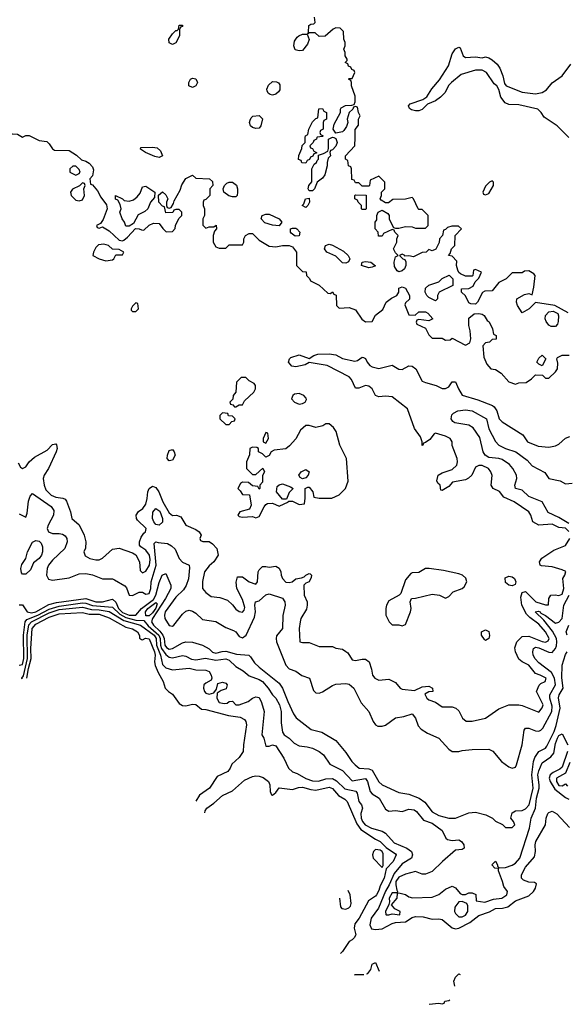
# Model space of a CAD drawing. Header units: inches. Extents: x 2380249 to 2585472, y 382747 to 546448.
# Tile 309 of 626: x 2560833 to 2564114, y 384792 to 390707. Entities that reach past the tile are written whole.
import ezdxf

# ---------------------------------------------------------------- set-up
doc = ezdxf.new("R2010")
doc.units = ezdxf.units.IN
doc.header["$MEASUREMENT"] = 0
doc.layers.add('C5368', color=7, linetype='Continuous')
doc.layers.add('C5369', color=7, linetype='Continuous')

msp = doc.modelspace()

# ---------------------------------------------------------------- linework, layer by layer
at = {"layer": 'C5368', "color": 4}
for points, elevation in [([(2560913.2, 390000), (2560950, 389981), (2560995.3, 389975.3), (2561010, 389962), (2561030, 389932), (2561042.8, 389922.8), (2561130, 389921), (2561173.7, 389893.7), (2561204.7, 389864.7), (2561230, 389858), (2561250, 389844.7), (2561270, 389822), (2561275.3, 389804.7), (2561271.2, 389768.9), (2561254, 389750), (2561258, 389718), (2561270, 389714), (2561299.8, 389679.8), (2561319.9, 389639.9), (2561354, 389594), (2561356.9, 389583.1), (2561358, 389570), (2561334.4, 389505.6), (2561318, 389482), (2561294, 389470), (2561298, 389458), (2561310, 389454), (2561330, 389462), (2561350, 389451.3), (2561370, 389438), (2561430, 389382), (2561450, 389378), (2561458, 389382), (2561480.4, 389399.6), (2561528, 389452), (2561551.3, 389451.3), (2561563.6, 389443.6), (2561578, 389442), (2561610, 389472), (2561636.4, 389483.6), (2561670, 389482), (2561691.6, 389451.6), (2561712.7, 389432.7), (2561750, 389434), (2561767.3, 389452.7), (2561768, 389470), (2561788.4, 389511.6), (2561806, 389530), (2561806, 389550), (2561790, 389566), (2561770, 389566), (2561758, 389562), (2561751.6, 389548.4), (2561710, 389546), (2561702, 389582), (2561690, 389586), (2561668, 389610), (2561667.3, 389652.7), (2561690, 389672), (2561710, 389654), (2561722, 389630), (2561714, 389610), (2561714, 389590), (2561718, 389578), (2561730, 389574), (2561742, 389578), (2561756.4, 389603.6), (2561760.4, 389619.6), (2561797.2, 389682.8), (2561805.6, 389714.4), (2561830, 389752), (2561870, 389772), (2561890, 389754), (2561971.6, 389751.6), (2561990, 389734), (2561992, 389710), (2561974, 389690), (2561974, 389650), (2561950, 389626), (2561938, 389622), (2561934, 389610), (2561934, 389590), (2561942, 389570), (2561942, 389530), (2561932, 389510), (2561932.7, 389472.7), (2561950, 389454), (2561970, 389462), (2561998, 389462), (2562012.7, 389472.7), (2562014, 389450), (2562003.6, 389436.4), (2561994, 389410), (2561994, 389370), (2562010, 389342), (2562030, 389334), (2562070, 389334), (2562090, 389354), (2562170, 389354), (2562178, 389370), (2562178, 389390), (2562188, 389410), (2562210, 389422), (2562230, 389422), (2562270, 389382), (2562330, 389346), (2562370, 389342.8), (2562410, 389350.8), (2562450, 389351.3), (2562470, 389342), (2562494, 389310), (2562494, 389230), (2562530, 389194), (2562552.7, 389192.7), (2562554, 389170), (2562572.7, 389152.7), (2562578, 389138), (2562630, 389112), (2562683.6, 389063.6), (2562698, 389062), (2562710, 389072), (2562718, 389058), (2562732.7, 389052.7), (2562734, 388990), (2562750, 388974), (2562810, 388978), (2562850, 388964.7), (2562887.5, 388907.5), (2562910, 388891.3), (2562950, 388894), (2562968.8, 388931.1), (2563013.6, 388966.4), (2563034, 389010), (2563066, 389034), (2563098, 389050), (2563108.7, 389070), (2563110, 389094), (2563130, 389102), (2563150, 389094), (2563174, 389050), (2563172.7, 389027.3), (2563150, 389006), (2563146, 388994), (2563170, 388934), (2563207.3, 388932.7), (2563228.4, 388951.6), (2563270, 388951.3), (2563283.6, 388943.6), (2563314, 388910), (2563290, 388898), (2563230, 388906), (2563218, 388902), (2563214, 388890), (2563218, 388878), (2563270, 388854), (2563290, 388814), (2563310, 388794), (2563370, 388794), (2563390, 388782), (2563416.4, 388783.6), (2563430, 388794), (2563510, 388752), (2563535.3, 388764.7), (2563542, 388790), (2563538, 388838), (2563528.7, 388870), (2563530, 388914), (2563560.4, 388939.6), (2563590, 388942), (2563610, 388938), (2563622, 388930), (2563639.6, 388899.6), (2563650.9, 388890.9), (2563672, 388850), (2563678, 388818), (2563694, 388810), (2563692.7, 388787.3), (2563670, 388786), (2563654, 388770), (2563630, 388766), (2563612.7, 388747.3), (2563619.6, 388679.6), (2563636.9, 388636.9), (2563662, 388610), (2563690, 388604.7), (2563723.6, 388583.6), (2563770, 388532), (2563810, 388518), (2563830, 388524.7), (2563872.9, 388527.1), (2563906, 388550), (2563930, 388574), (2563971.6, 388571.6), (2563990, 388554), (2564010, 388554), (2564050, 388592), (2564062, 388610), (2564063.1, 388643.1), (2564058, 388670), (2564062, 388678), (2564088.8, 388691.1), (2564131.6, 388691.6)], 32), ([(2562617.3, 390000), (2562614, 389990), (2562598, 389982), (2562594, 389970), (2562574, 389950), (2562578, 389938), (2562590, 389934), (2562598, 389918), (2562614, 389910), (2562614, 389906), (2562598, 389902), (2562592.7, 389887.3), (2562578, 389882), (2562572.7, 389867.3), (2562558, 389862), (2562550, 389846), (2562527.3, 389847.3), (2562522, 389862), (2562507.3, 389867.3), (2562508.4, 389891.6), (2562527.3, 389932.7), (2562528.4, 389951.6), (2562546, 389970), (2562547.5, 390000)], 32), ([(2562718, 390000), (2562719.6, 389999.6), (2562730, 389994), (2562738, 389970), (2562730, 389948), (2562710, 389926), (2562698, 389922), (2562694, 389910), (2562698, 389890), (2562685.4, 389874.6), (2562678, 389850), (2562678.8, 389830), (2562665.5, 389774.5), (2562650, 389754), (2562618, 389730), (2562602, 389690), (2562590, 389678), (2562570, 389678), (2562564, 389690), (2562568.4, 389711.6), (2562587.3, 389732.7), (2562586, 389810), (2562600.2, 389839.8), (2562615.3, 389850), (2562618, 389862), (2562626, 389870), (2562626, 389894), (2562656.4, 389903.6), (2562682, 389918), (2562687.3, 389932.7), (2562686, 389990), (2562706, 390000)], 32), ([(2564126.3, 388946.3), (2564046, 388990), (2563930, 389008), (2563890.9, 388969.1), (2563850, 388946), (2563822, 388990), (2563815.3, 389010), (2563818, 389030), (2563863.1, 389056.9), (2563890, 389062), (2563910, 389054), (2563920.4, 389099.6), (2563928, 389170), (2563920.4, 389180.4), (2563890, 389198), (2563863.6, 389196.4), (2563850, 389186), (2563790, 389186), (2563754, 389150), (2563710, 389128), (2563670, 389078), (2563624.7, 389075.3), (2563611.6, 389068.4), (2563582, 389010), (2563570, 388998), (2563540.4, 389000.4), (2563530, 389006), (2563508.4, 389048.4), (2563486, 389070), (2563486, 389090), (2563530, 389092), (2563554.6, 389105.4), (2563567.3, 389132.7), (2563590, 389154), (2563606, 389190), (2563570, 389206), (2563558, 389202), (2563554, 389170), (2563550, 389166), (2563510, 389166), (2563480.2, 389180.2), (2563468.7, 389188.7), (2563463.1, 389203.1), (2563455.3, 389230), (2563456.4, 389256.4), (2563430, 389286), (2563408, 389290), (2563418, 389302), (2563426, 389330), (2563446, 389350), (2563448, 389410), (2563486, 389450), (2563467.3, 389467.3), (2563427.3, 389467.3), (2563401, 389459), (2563390, 389446), (2563378, 389442), (2563372, 389410), (2563354, 389390), (2563351.6, 389368.4), (2563331.3, 389328.7), (2563310, 389318), (2563290, 389326), (2563274, 389310), (2563250, 389308), (2563196.9, 389283.1), (2563170, 389288), (2563146, 389286), (2563146, 389290), (2563130, 389298), (2563114, 389290), (2563134, 389270), (2563145.4, 389265.4), (2563151.3, 389251.3), (2563151, 389231), (2563142.8, 389210), (2563130, 389197.2), (2563110, 389192.7), (2563098.6, 389198.6), (2563084, 389224), (2563080.7, 389250), (2563090, 389282), (2563106, 389290), (2563090, 389306), (2563078, 389330), (2563098, 389370), (2563098, 389390), (2563106, 389410), (2563086, 389430), (2563082, 389442), (2563070, 389446), (2563018, 389422), (2563010, 389406), (2562987.3, 389407.3), (2562986, 389430), (2562968, 389450), (2562968, 389490), (2562976.4, 389503.6), (2562978, 389530), (2562986, 389550), (2563010, 389562), (2563043.6, 389543.6), (2563051.2, 389531.1), (2563052, 389510), (2563063.6, 389483.6), (2563078, 389458), (2563090, 389454), (2563110, 389454), (2563150, 389464.7), (2563190, 389462), (2563210, 389454), (2563270, 389454), (2563286, 389470), (2563286, 389530), (2563250, 389566), (2563230, 389566), (2563226, 389570), (2563198, 389630), (2563190, 389638), (2563150, 389628), (2563072.7, 389627.3), (2563047.3, 389607.3), (2563030, 389606), (2563003.1, 389623.1), (2562998, 389630), (2563006, 389650), (2563006, 389670), (2563026, 389690), (2563026, 389730), (2562990, 389766), (2562938, 389742), (2562934, 389710), (2562930, 389706), (2562890, 389706), (2562870, 389726), (2562850, 389726), (2562842, 389742), (2562827.3, 389747.3), (2562826, 389810), (2562822, 389822), (2562806, 389830), (2562802, 389862), (2562788.4, 389868.4), (2562788, 389890), (2562846, 389950), (2562846.7, 390000)], 32), ([(2564130, 387632.2), (2564110, 387651.8), (2564070, 387655.6), (2564030, 387676.9), (2563950, 387669.5), (2563914, 387690), (2563901.2, 387730), (2563889, 387750), (2563802, 387810), (2563739, 387839), (2563712.5, 387872.5), (2563675.3, 387890), (2563664, 387910), (2563668.8, 387968.9), (2563662, 387990), (2563648, 388010), (2563610, 388028.7), (2563590, 388028.7), (2563570, 388018), (2563546.8, 387970), (2563528.2, 387951.8), (2563510, 387942.7), (2563430.8, 387929.2), (2563410, 387902), (2563370, 387878), (2563360.4, 387880.4), (2563358, 387910), (2563343.1, 387923.1), (2563336.4, 387936.4), (2563346, 387970), (2563370, 387984), (2563430, 388004), (2563457.2, 388030), (2563461.2, 388050), (2563459, 388070), (2563429.1, 388149.1), (2563428.7, 388170), (2563418, 388190), (2563390, 388204), (2563330, 388222), (2563321, 388219), (2563294.4, 388185.6), (2563270, 388166), (2563258, 388162), (2563254, 388150), (2563249.2, 388149.2), (2563248.4, 388171.6), (2563240.2, 388200.2), (2563204, 388250), (2563162, 388370), (2563070, 388442), (2563030, 388445.2), (2562990, 388441.2), (2562970, 388449), (2562950, 388488.7), (2562930, 388505.2), (2562910, 388509.2), (2562870, 388492.7), (2562850, 388494), (2562824.8, 388544.8), (2562810, 388561.2), (2562678, 388630), (2562570, 388648), (2562546, 388634), (2562490, 388620.7), (2562466.3, 388626.3), (2562446, 388650), (2562452.7, 388670), (2562461.7, 388678.3), (2562510, 388694), (2562570, 388671), (2562598, 388690), (2562622.9, 388697.1), (2562690, 388699.1), (2562730, 388693), (2562770, 388670.5), (2562844.7, 388655.3), (2562860.2, 388659.8), (2562890, 388678.8), (2562897.3, 388677.3), (2562910, 388671.3), (2562918.8, 388650), (2562936, 388630), (2562950, 388620.7), (2562990, 388610.8), (2563070, 388630.8), (2563110, 388607.3), (2563130, 388606), (2563170, 388627.7), (2563190, 388624.9), (2563210.5, 388610), (2563250, 388536), (2563270, 388526.8), (2563334, 388510), (2563370, 388491.3), (2563390, 388491), (2563410, 388501), (2563430, 388531), (2563450, 388531.3), (2563466.8, 388490), (2563490, 388451), (2563583.4, 388423.4), (2563671.3, 388390), (2563682, 388382), (2563698, 388358), (2563710.8, 388310), (2563730, 388290.8), (2563853.7, 388213.7), (2563882, 388170), (2563945.4, 388145.4), (2564010, 388138), (2564050, 388146.8), (2564070, 388156), (2564110, 388192), (2564136.4, 388203.6)], 28), ([(2564130, 387681), (2564070, 387716.4), (2564005.5, 387745.5), (2563969.6, 387810), (2563890, 387841.7), (2563850, 387880.9), (2563809.8, 387889.8), (2563806, 387910), (2563818, 387950), (2563816, 387970), (2563793, 388010), (2563774.1, 388034.1), (2563730, 388064.4), (2563710, 388071), (2563650, 388077.7), (2563626.9, 388090), (2563615.8, 388110), (2563596.3, 388196.3), (2563555.6, 388255.6), (2563530, 388270.9), (2563444.9, 388284.9), (2563432.7, 388292.7), (2563422.9, 388310), (2563427.7, 388332.3), (2563437.4, 388342.6), (2563463.5, 388356.5), (2563510, 388362.2), (2563550, 388357.6), (2563636.3, 388310), (2563648.7, 388248.7), (2563690, 388172.7), (2563710, 388150.4), (2563750, 388130.6), (2563811.1, 388111.1), (2563880, 388060), (2563910, 388025.7), (2563986.1, 387986.1), (2564010, 387950.8), (2564076.9, 387936.9), (2564110, 387918), (2564150, 387922)], 24), ([(2560823.8, 388043.8), (2560838, 388018), (2560850, 388010.8), (2560870, 388021), (2560889.6, 388050.4), (2560922.2, 388077.8), (2560998.9, 388121.1), (2561030, 388154.8), (2561050, 388158), (2561053.4, 388153.4), (2561059.1, 388130), (2561053, 388110), (2561006, 388010), (2560980.4, 387970), (2560974.9, 387950), (2560980.5, 387910), (2560990, 387882.8), (2561022.8, 387850), (2561050, 387839.3), (2561093, 387833), (2561106.2, 387826.2), (2561114.4, 387814.4), (2561137.3, 387750), (2561146, 387710), (2561190, 387671.3), (2561220.7, 387610), (2561231, 387570), (2561227.5, 387532.5), (2561218, 387510), (2561226.4, 387486.4), (2561254, 387470), (2561290, 387461), (2561310, 387462.8), (2561330, 387471), (2561390, 387526), (2561430, 387531.3), (2561510, 387504.7), (2561530, 387492), (2561552.7, 387450), (2561556.9, 387396.9), (2561570, 387384.7), (2561590, 387394.8), (2561612.8, 387430), (2561616.6, 387463.4), (2561612.5, 387490), (2561590, 387519.7), (2561560.1, 387540.1), (2561552.7, 387550), (2561552.3, 387570), (2561562.9, 387597.1), (2561578.4, 387621.6), (2561589, 387630), (2561592.7, 387650), (2561541, 387701), (2561535.1, 387710), (2561532.7, 387730), (2561547.3, 387752.7), (2561572.7, 387770), (2561590, 387796), (2561598.4, 387830), (2561601.6, 387870), (2561609.7, 387890.3), (2561630, 387904), (2561640.7, 387900.7), (2561650, 387896), (2561668, 387870), (2561692.2, 387810), (2561730, 387744), (2561750, 387727.7), (2561774, 387730), (2561799.9, 387719.9), (2561830.5, 387670.5), (2561890, 387644.7), (2561911.3, 387630), (2561922, 387610), (2561914, 387590), (2561918, 387578), (2561932.7, 387572.7), (2561970, 387571.3), (2561990, 387558), (2562016, 387530), (2562024.7, 387490), (2561998.8, 387450), (2561970, 387425.2), (2561942, 387390), (2561930.8, 387330.8), (2561931.3, 387290), (2561950, 387264.7), (2561982, 387242), (2562035.3, 387235.3), (2562079.8, 387219.8), (2562110, 387192), (2562130, 387164.7), (2562150, 387151.3), (2562170, 387147.3), (2562181.2, 387158.8), (2562184.7, 387175.3), (2562170, 387224), (2562136.2, 387290), (2562132.1, 387327.9), (2562140.4, 387359.6), (2562170, 387358.8), (2562211.3, 387330), (2562250, 387316), (2562261.2, 387330), (2562265.2, 387390), (2562270, 387402), (2562290, 387421), (2562310, 387422.8), (2562330, 387418.8), (2562370, 387424.7), (2562390, 387412), (2562401, 387390), (2562402.8, 387370), (2562410.8, 387350), (2562430, 387328), (2562450, 387325.5), (2562468, 387330), (2562490, 387346.8), (2562525.6, 387354.4), (2562540.4, 387359.6), (2562550, 387370.7), (2562570, 387378.8), (2562576.8, 387376.8), (2562584.7, 387370), (2562583.6, 387356.4), (2562571.3, 387330), (2562550, 387322), (2562538, 387310), (2562540.5, 387250), (2562558, 387210), (2562559.3, 387190), (2562554.6, 387165.4), (2562521, 387110), (2562516, 387090), (2562511.3, 387050), (2562514, 386970), (2562530, 386964.7), (2562570, 386964.7), (2562630, 386942), (2562710, 386942), (2562730, 386932), (2562770, 386924.7), (2562790, 386911.3), (2562802.8, 386902.8), (2562830, 386862), (2562850, 386858), (2562890, 386866), (2562910, 386864.7), (2562931, 386850), (2562946, 386806), (2562951, 386770), (2562964.7, 386750), (2562990, 386738.8), (2563050, 386744.7), (2563090, 386724.7), (2563118, 386690), (2563130, 386684), (2563204, 386676), (2563250, 386698), (2563290, 386702), (2563312, 386690), (2563314, 386670), (2563290, 386668), (2563265.4, 386654.6), (2563278, 386630), (2563290, 386621), (2563330, 386606), (2563370, 386578.8), (2563430, 386578), (2563451.6, 386571.6), (2563470, 386554), (2563491.6, 386511.6), (2563512.7, 386492.7), (2563550, 386492), (2563630, 386511.3), (2563710, 386566), (2563770, 386591.3), (2563828.8, 386591.1), (2563850, 386586.8), (2563950, 386546), (2563970, 386572), (2563976, 386590), (2563936, 386670), (2563952, 386708), (2563962, 386718), (2563988, 386730), (2563994, 386750), (2563958, 386770), (2563930, 386779.3), (2563889.2, 386830), (2563849.6, 386849.6), (2563830, 386866), (2563809.5, 386910), (2563806, 386934), (2563817.6, 386970), (2563850, 387000.9), (2563890, 387003.6), (2563970, 386970.4), (2563990, 386967), (2564004.8, 386975.2), (2564011.2, 386990), (2563989.7, 387030), (2563950, 387076), (2563895.8, 387115.8), (2563875.8, 387135.8), (2563848, 387190), (2563841.7, 387238.3), (2563850, 387264.7), (2563870, 387270.7), (2563930.6, 387210), (2563989.2, 387190.8), (2564008.4, 387191.6), (2564009.5, 387230.5), (2564022, 387250), (2564047.5, 387252.5), (2564070, 387248.5), (2564090, 387256.3), (2564099.7, 387290), (2564093, 387350), (2564106.6, 387370), (2564111.6, 387391.6), (2564090, 387402.4), (2564030, 387418.9), (2563966.1, 387426.1), (2563957.2, 387430), (2563952.7, 387450), (2563968.5, 387471.6), (2564040.1, 387519.9), (2564110, 387548.7), (2564134.8, 387590)], 28), ([(2560830, 387737.3), (2560870, 387718), (2560878, 387742), (2560886.2, 387813.8), (2560896.2, 387843.8), (2560910, 387861), (2561021.6, 387781.6), (2561038.2, 387758.2), (2561036.5, 387730), (2561003.9, 387670), (2560997.6, 387650), (2561006, 387630), (2561030, 387619.3), (2561070, 387620.5), (2561090, 387615.5), (2561105.8, 387605.8), (2561116.3, 387590), (2561119.1, 387570), (2561104, 387530), (2561030, 387459.3), (2561005.5, 387430), (2560998.8, 387410), (2560994.8, 387370), (2561005.5, 387345.5), (2561030, 387339.1), (2561130, 387353), (2561190, 387377.1), (2561230, 387379.5), (2561270, 387372.2), (2561330, 387348.4), (2561390, 387348.5), (2561402.5, 387342.5), (2561465.1, 387305.1), (2561474, 387294), (2561490.5, 387250.5), (2561510, 387247), (2561550, 387268.4), (2561570, 387266.7), (2561590, 387256.5), (2561610, 387260.3), (2561620.3, 387290), (2561621.5, 387330), (2561651.8, 387430), (2561640.2, 387559.8), (2561650, 387570.8), (2561665.2, 387565.2), (2561719.9, 387559.9), (2561745.3, 387545.3), (2561766.3, 387526.3), (2561790.6, 387470), (2561810, 387447.7), (2561850.4, 387430.4), (2561853.4, 387413.4), (2561846.9, 387346.9), (2561833, 387307), (2561817.5, 387282.5), (2561770, 387237.7), (2561706.5, 387150), (2561702.3, 387130), (2561705.3, 387110), (2561730, 387068.2), (2561750, 387063), (2561759.3, 387070), (2561810, 387136.3), (2561830, 387153.4), (2561850, 387159.1), (2561870, 387154), (2561890, 387140.7), (2561930, 387102.8), (2562010, 387090.5), (2562070, 387055.5), (2562117.6, 387037.6), (2562130.8, 387030), (2562150, 387000.7), (2562170, 386993.4), (2562193.3, 387010), (2562242.6, 387117.4), (2562249.7, 387150), (2562244.5, 387190), (2562249.6, 387210.4), (2562270, 387214.8), (2562310, 387250.8), (2562330, 387258), (2562410, 387230.7), (2562424, 387210), (2562426.8, 387190), (2562412.2, 387127.8), (2562410.4, 387050), (2562375.6, 387004.4), (2562372.2, 386990), (2562375.3, 386970), (2562430.4, 386830), (2562450, 386808), (2562490, 386793.4), (2562527.1, 386767.1), (2562571.9, 386751.8), (2562597.3, 386677.3), (2562610, 386662), (2562630, 386660.5), (2562650, 386668), (2562710, 386707.3), (2562730, 386714.8), (2562790, 386719.1), (2562810, 386714), (2562838.8, 386690), (2562882.5, 386602.5), (2562930, 386551.3), (2562955.5, 386490), (2562970, 386470.7), (2562983.4, 386463.4), (2563010, 386461.6), (2563030, 386468.4), (2563090, 386513.4), (2563138.9, 386521.1), (2563190, 386537.3), (2563210, 386511.3), (2563225.3, 386465.3), (2563244.1, 386444.1), (2563280.9, 386420.9), (2563350, 386390.7), (2563410, 386324.7), (2563430, 386311.3), (2563470, 386310.8), (2563490, 386317.3), (2563550, 386322), (2563650, 386324), (2563672.5, 386312.5), (2563724.9, 386250), (2563770, 386218), (2563790, 386210.7), (2563810, 386216), (2563816.2, 386230), (2563849.5, 386349.5), (2563860.7, 386439.3), (2563870, 386451), (2563890, 386450.6), (2563930, 386434.9), (2563950, 386433.1), (2563960.8, 386439.2), (2563974.3, 386450), (2564026.8, 386550), (2564030, 386582), (2564015.2, 386630), (2564014.8, 386650), (2564049, 386710), (2564043.9, 386750), (2564025.6, 386785.6), (2563950, 386842.6), (2563926.8, 386866.8), (2563914.7, 386890), (2563912.8, 386910), (2563918, 386930), (2563930, 386937), (2563950, 386933.6), (2564010, 386906.4), (2564030, 386906), (2564049.8, 386930.2), (2564054.6, 386945.4), (2564057.8, 386970), (2564054.8, 386990), (2564032.4, 387032.4), (2563980.1, 387100.1), (2563927, 387150), (2563946.3, 387153.7), (2563957.3, 387150), (2563962, 387142), (2563990, 387127.7), (2564050, 387082), (2564070, 387086.5), (2564089.7, 387110), (2564099.1, 387190), (2564131.2, 387250)], 24), ([(2560830, 387191.3), (2560850, 387191), (2560877.3, 387150), (2560904.3, 387144.3), (2560930, 387149.5), (2561007.2, 387192.8), (2561054.1, 387205.9), (2561229.4, 387229.4), (2561290, 387210.2), (2561330, 387208.7), (2561390, 387226), (2561410, 387208.5), (2561426.1, 387170), (2561450, 387145.4), (2561489.8, 387130.2), (2561531.3, 387128.7), (2561565.3, 387170), (2561635.8, 387224.2), (2561649.5, 387250), (2561670, 387326), (2561688.1, 387370), (2561710, 387380.5), (2561740.2, 387310), (2561739.7, 387290), (2561708.9, 387230), (2561630.9, 387110), (2561625, 387090), (2561635.5, 387070), (2561673.8, 387033.8), (2561691.5, 387010), (2561699.8, 386990), (2561704.6, 386950), (2561715.2, 386935.2), (2561730, 386926), (2561750, 386929), (2561810, 386962.6), (2561830, 386968.7), (2561870, 386967), (2561931, 386950), (2561970, 386927.7), (2561990, 386907), (2562010, 386900.3), (2562048.5, 386911.6), (2562070, 386912.9), (2562135.4, 386895.4), (2562208.3, 386888.3), (2562219.5, 386879.5), (2562243.6, 386843.6), (2562270, 386818), (2562390, 386720.5), (2562410, 386690.5), (2562442.3, 386610), (2562476.7, 386536.7), (2562492.8, 386512.8), (2562582.5, 386442.5), (2562646.4, 386426.4), (2562730, 386376), (2562790, 386304.7), (2562826.8, 386250), (2562846.8, 386230), (2562870.4, 386210.4), (2562930, 386205.7), (2562950, 386198), (2562988.1, 386128.2), (2563010, 386110.4), (2563110, 386064.9), (2563170, 386053.4), (2563230.3, 386030.3), (2563265.7, 386005.7), (2563310, 385948.5), (2563350, 385926.7), (2563409.3, 385910.7), (2563449.3, 385910.7), (2563530, 385941), (2563570, 385946.8), (2563630.5, 385930.5), (2563670.7, 385910.7), (2563690, 385892), (2563731.6, 385871.6), (2563750, 385854), (2563790, 385854), (2563806, 385870), (2563798, 385890), (2563782, 385910), (2563790, 385942), (2563810, 385954), (2563850, 385955.5), (2563870, 385966.4), (2563892.1, 385990), (2563916.2, 386090), (2563906.9, 386170), (2563917.1, 386250), (2563925.1, 386274.9), (2563950, 386310.4), (2563990, 386330.5), (2563998, 386342), (2564042, 386430), (2564054.3, 386465.7), (2564077.6, 386570), (2564067.8, 386632.2), (2564071.7, 386650), (2564095.6, 386690), (2564086.8, 386753.3), (2564089.1, 386830), (2564110, 386894), (2564119.6, 386910)], 16), ([(2560830, 386828.4), (2560850, 386833.4), (2560857.2, 386870), (2560856.5, 387010), (2560865.8, 387090), (2560876.8, 387103.3), (2560942.7, 387130), (2561010, 387166.3), (2561070, 387183.9), (2561210, 387202.9), (2561230, 387201.5), (2561270, 387187.1), (2561390, 387178.4), (2561434.7, 387134.7), (2561470, 387115.1), (2561530, 387099), (2561577.8, 387097.8), (2561604.7, 387064.7), (2561668.2, 387010), (2561676.6, 386990), (2561677.5, 386950), (2561684.4, 386930), (2561710, 386892.8), (2561730, 386876.5), (2561750, 386873.4), (2561810, 386887), (2561830, 386883.7), (2561864.5, 386864.5), (2561890, 386860.7), (2561948.6, 386871.5), (2562010, 386858.5), (2562070, 386867.4), (2562090, 386859.5), (2562130, 386820.5), (2562175.2, 386795.2), (2562210, 386764), (2562270, 386743.1), (2562290, 386730.4), (2562325.7, 386690), (2562350, 386650.6), (2562370.5, 386630), (2562392.4, 386590), (2562403.7, 386550), (2562402, 386482), (2562410, 386426), (2562420.7, 386410), (2562450.3, 386390.3), (2562480.3, 386360.3), (2562510, 386343.8), (2562559, 386339), (2562590, 386330.4), (2562630.8, 386310), (2562656.3, 386290), (2562695.3, 386235.3), (2562770, 386197.1), (2562830, 386133.4), (2562910, 386147.3), (2562921.6, 386130), (2562937.1, 386070), (2562950, 386055.5), (2562990.7, 386030), (2563030, 385964.7), (2563050, 385951.3), (2563090, 385956), (2563130, 385950.8), (2563170, 385964.9), (2563200.5, 385960.5), (2563214.8, 385950), (2563257.3, 385897.3), (2563310, 385879.3), (2563370, 385834.8), (2563390.7, 385790.7), (2563401.4, 385781.4), (2563430, 385776.3), (2563470, 385779.1), (2563486, 385770), (2563498.8, 385750), (2563502, 385730), (2563490, 385722), (2563450, 385717.2), (2563370.8, 385650), (2563310, 385589), (2563270, 385574), (2563250, 385574), (2563208.7, 385588.7), (2563150, 385573.6), (2563110, 385556.4), (2563091.6, 385530), (2563090.3, 385510), (2563096.9, 385476.9), (2563102, 385470), (2563099.6, 385460.4), (2563070, 385460.9), (2563050.8, 385430), (2563052.7, 385407.3), (2563048.6, 385391.5), (2563028.6, 385350), (2563031.2, 385331.1), (2563034, 385330), (2563048.3, 385328.3), (2563070, 385334.8), (2563115.3, 385330), (2563117.2, 385350), (2563086, 385366), (2563066, 385390), (2563099, 385430), (2563100.4, 385459.6), (2563110, 385462), (2563150, 385451.3), (2563170, 385438), (2563191.2, 385431.1), (2563310, 385436), (2563350, 385451), (2563390, 385482.8), (2563430, 385501), (2563450, 385492), (2563476.9, 385456.9), (2563490, 385451.3), (2563508.4, 385451.6), (2563530, 385462), (2563550, 385462), (2563570.8, 385450.8), (2563574, 385414), (2563624.9, 385404.9), (2563677.7, 385422.3), (2563728, 385430), (2563757.2, 385450), (2563762, 385470), (2563739.3, 385499.3), (2563732.3, 385530), (2563707.3, 385592.7), (2563707.3, 385607.3), (2563686, 385610), (2563668, 385630), (2563690, 385651), (2563702, 385630), (2563702, 385622), (2563712, 385612), (2563750, 385614), (2563790, 385627.7), (2563810, 385640.5), (2563836.3, 385670), (2563894, 385850), (2563903, 385910), (2563929.8, 385970.2), (2563935.3, 386030), (2563951, 386091), (2563952.2, 386110), (2563943.5, 386170), (2563950, 386194.8), (2563970, 386242), (2564021.1, 386278.9), (2564038.8, 386301.2), (2564050, 386358), (2564062, 386390), (2564070, 386407.3), (2564090, 386416), (2564123.8, 386350)], 12), ([(2560848.1, 386744.7), (2560846.6, 386750), (2560855.7, 386764.2), (2560880.1, 386870), (2560878.9, 387010), (2560889, 387071), (2560904.2, 387090), (2561010, 387144.1), (2561070, 387162.9), (2561210, 387177.9), (2561263.9, 387163.9), (2561310, 387162.3), (2561370, 387152.4), (2561458.2, 387098.2), (2561558, 387070), (2561639.7, 387010), (2561653.1, 386990), (2561655.1, 386950), (2561678.7, 386890), (2561690, 386834), (2561710, 386813.7), (2561750, 386802), (2561850, 386810.6), (2561890, 386800.7), (2561950, 386799.3), (2561970.4, 386790.4), (2561982, 386770), (2561986, 386750), (2561982, 386738), (2561950, 386721.3), (2561938.7, 386710), (2561936, 386690), (2561942, 386670), (2561950, 386661.3), (2561970, 386655.3), (2561998, 386662), (2562014.6, 386685.4), (2562022, 386718), (2562050, 386726.8), (2562070, 386721), (2562078.8, 386710), (2562073, 386687), (2562043, 386677), (2562019.6, 386660.4), (2562017, 386630), (2562030, 386605.7), (2562061.6, 386598.4), (2562078.3, 386601.7), (2562090, 386611.3), (2562110, 386612), (2562131.2, 386591.1), (2562150, 386590.8), (2562204, 386610), (2562230, 386630.7), (2562250, 386638.8), (2562270, 386634.8), (2562285.5, 386605.5), (2562300.5, 386550), (2562286, 386410), (2562298, 386390), (2562310, 386342), (2562330, 386342.8), (2562350, 386350.8), (2562370, 386344), (2562419.1, 386270), (2562446, 386210), (2562470, 386187.7), (2562498.5, 386178.5), (2562550, 386148.7), (2562590, 386133.7), (2562627.7, 386132.3), (2562670, 386147), (2562710, 386147.2), (2562735.1, 386135.1), (2562785.3, 386085.3), (2562851.8, 386071.8), (2562859.2, 386059.2), (2562870, 386010.8), (2562885.5, 385990), (2562890.5, 385970.5), (2562881.8, 385938.2), (2562882.6, 385910), (2562890.3, 385890), (2562907.6, 385870), (2562944.9, 385850), (2563010, 385831.7), (2563030, 385820.3), (2563081.9, 385761.9), (2563156.4, 385730), (2563184.2, 385710), (2563191.6, 385690), (2563186, 385670), (2563130, 385635.6), (2563081.9, 385578.1), (2563051.3, 385508.7), (2563028.4, 385471.6), (2562988, 385370), (2562942.3, 385310), (2562936, 385270), (2562945.6, 385245.6), (2562970, 385241.1), (2563010, 385244.4), (2563070, 385277.4), (2563090, 385284), (2563150, 385286.9), (2563190, 385313.7), (2563210, 385319.5), (2563256.2, 385316.2), (2563310, 385303.8), (2563350, 385304.9), (2563370, 385300.7), (2563430, 385250.6), (2563450, 385244.9), (2563470, 385248.4), (2563536, 385284), (2563590, 385324.4), (2563652.9, 385347.1), (2563690, 385366.4), (2563731.3, 385368.7), (2563763.3, 385376.7), (2563810, 385412.9), (2563890, 385443.7), (2563917.6, 385470), (2563929.5, 385490), (2563934.6, 385514.6), (2563924, 385524), (2563890, 385525.6), (2563857.2, 385537.2), (2563844.5, 385550), (2563845.1, 385570), (2563870, 385616.3), (2563922.7, 385677.3), (2563929.4, 385710), (2563927.6, 385750), (2563932.3, 385770), (2563989, 385870), (2563994, 385910), (2564002.7, 385937.3), (2564010, 385944.7), (2564028.8, 385951.1), (2564056.9, 385936.9), (2564133.4, 385853.4)], 8), ([(2560875.5, 386751.8), (2560885.3, 386810), (2560901.6, 386870), (2560899.3, 386930), (2560908, 387050), (2560930, 387075.5), (2561010, 387116.6), (2561070, 387136.6), (2561210, 387145.3), (2561250, 387136.3), (2561310, 387134.5), (2561370, 387113.8), (2561470, 387057), (2561510, 387047.3), (2561541, 387030), (2561552, 387008), (2561552, 386992), (2561563.6, 386983.6), (2561570, 386982)], 4), ([(2564118.7, 387010), (2564113.3, 387030), (2564129.6, 387069.6)], 16), ([(2561570, 386982), (2561589.3, 386990.7), (2561610, 386987.7), (2561642, 386910), (2561646.3, 386890), (2561643.1, 386850), (2561646.9, 386826.9), (2561664.2, 386784.2), (2561694.8, 386730), (2561707.3, 386690), (2561726, 386670), (2561750, 386654), (2561790, 386599.3), (2561810, 386587.7), (2561830, 386584), (2561870, 386595.5), (2561890, 386593.4), (2561925.4, 386565.4), (2561950, 386562.8), (2562087.6, 386527.6), (2562156.2, 386516.2), (2562183.5, 386503.5), (2562190.7, 386490.7), (2562194, 386470), (2562176, 386350), (2562174.8, 386310), (2562150, 386275.3), (2562106.6, 386233.4), (2562097.1, 386210), (2562082, 386190), (2562019, 386161), (2561971.6, 386090), (2561912.6, 386047.4), (2561890.4, 386012.8)], 4), ([(2564121.6, 386310), (2564090, 386217), (2564076.3, 386203.7), (2564035.3, 386184.7), (2564017.4, 386170), (2564012.2, 386150), (2564017.2, 386130), (2564045.1, 386085.1), (2564110, 386034.2), (2564130, 386024.7)], 12), ([(2564136.6, 386243.4), (2564110, 386179.7), (2564055.3, 386150), (2564054.7, 386130), (2564070, 386106.4), (2564090, 386104), (2564110, 386116), (2564122, 386102)], 16), ([(2561943.9, 385941.3), (2561946.3, 385953.7), (2561957.2, 385970), (2561999.6, 386000.4), (2562050, 386046.7), (2562110, 386073.8), (2562182.1, 386137.8), (2562230, 386161.1), (2562250, 386164.9), (2562270, 386163.1), (2562293.8, 386153.8), (2562327.3, 386130), (2562334.8, 386110), (2562336, 386070), (2562344.7, 386050), (2562350, 386047.3)], 4), ([(2562350, 386047.3), (2562370, 386064.7), (2562390, 386091.3), (2562470, 386083), (2562506.3, 386093.7), (2562530, 386095.3), (2562581.2, 386081.2), (2562610, 386079), (2562690, 386095.6), (2562710, 386088.4), (2562746.9, 386046.9), (2562784.9, 386024.9), (2562799.1, 386010), (2562856.7, 385876.7), (2562881.2, 385841.2), (2562970, 385782.8), (2562998, 385770), (2563033.2, 385733.2), (2563090, 385696), (2563094, 385690), (2563074.9, 385650), (2563034, 385606), (2563020.7, 385550), (2562996.1, 385503.9), (2562990, 385475.3), (2562975.5, 385450), (2562970, 385441.2), (2562926.8, 385413.2), (2562871, 385310), (2562844.5, 385275.5), (2562841, 385250), (2562852, 385208), (2562842, 385190), (2562830, 385178), (2562810, 385168), (2562770.9, 385109.1), (2562759.7, 385097.8)], 4), ([(2562753.6, 385429.4), (2562758, 385378), (2562767.9, 385367.9), (2562790, 385364), (2562809.4, 385370.6), (2562818.9, 385381.1), (2562822.7, 385397.3), (2562818, 385450), (2562805, 385476)], 4), ([(2562915.5, 384973.7), (2562916, 384973.9), (2562923.1, 384976.9), (2562940.2, 384999.8), (2562950, 385032), (2562970, 385042), (2562991, 384990.9)], 4), ([(2562842.8, 384968.9), (2562850, 384970.7), (2562900, 384970.9)], 4), ([(2563446, 384901.2), (2563439, 384930), (2563450, 384954), (2563470, 384974), (2563477.9, 384969.7)], 4), ([(2563292.1, 384791.6), (2563350, 384798), (2563370, 384794), (2563382, 384798), (2563386, 384810), (2563410, 384814), (2563415.4, 384819.4)], 4)]:
    msp.add_lwpolyline(points, dxfattribs=dict(at, elevation=elevation))
for points, elevation in [([(2561670, 389879.3), (2561644.9, 389884.9), (2561588, 389910), (2561558, 389930), (2561560.4, 389939.6), (2561630, 389942), (2561657.6, 389937.6), (2561679, 389919), (2561690, 389888.7)], 32), ([(2561170, 389828), (2561152.7, 389827.3), (2561134, 389810), (2561134, 389790), (2561170, 389772), (2561190, 389782), (2561195.3, 389790), (2561190, 389806)], 32), ([(2561210, 389726), (2561192, 389708), (2561150, 389688), (2561138, 389670), (2561142, 389650), (2561170, 389622), (2561190, 389618), (2561210, 389624.7), (2561222, 389650), (2561218, 389690), (2561226, 389710), (2561222, 389722)], 32), ([(2562110, 389642), (2562089, 389649), (2562058, 389670), (2562055.3, 389690), (2562062, 389710), (2562076, 389724), (2562090, 389731), (2562110, 389731), (2562133.7, 389713.7), (2562140.7, 389690), (2562140.7, 389670), (2562138, 389650), (2562130, 389642)], 32), ([(2563670, 389738), (2563654, 389730), (2563630, 389706), (2563614, 389670), (2563618, 389658), (2563630, 389654), (2563650, 389662), (2563678, 389710), (2563678, 389730)], 32), ([(2561470, 389466), (2561462, 389490), (2561449, 389510), (2561435.3, 389550), (2561442, 389570), (2561436.4, 389596.4), (2561422, 389622), (2561409.3, 389629.3), (2561408, 389650), (2561450, 389631), (2561460.7, 389620.7), (2561490, 389617.3), (2561515.5, 389624.5), (2561538, 389642), (2561555.5, 389664.5), (2561570, 389702), (2561590, 389706), (2561644.7, 389670), (2561642, 389638), (2561618, 389610), (2561602, 389570), (2561585.4, 389554.6), (2561544.7, 389535.3), (2561516.9, 389483.1), (2561490, 389466)], 32), ([(2562890, 389566), (2562886, 389570), (2562886, 389590), (2562866, 389610), (2562862, 389622), (2562846, 389630), (2562846, 389650), (2562850, 389654), (2562912.7, 389652.7), (2562914, 389570), (2562910, 389566)], 32), ([(2562550, 389578), (2562528.7, 389590), (2562539, 389601), (2562549, 389631), (2562570, 389634), (2562572, 389610), (2562562, 389590)], 32), ([(2562390, 389469.5), (2562350, 389472.7), (2562305.6, 389485.6), (2562282.7, 389510), (2562289.3, 389530), (2562310, 389539.1), (2562330, 389539.1), (2562390.5, 389510.5), (2562406, 389490)], 32), ([(2562486.3, 389406.3), (2562463.7, 389423.7), (2562459, 389430), (2562458, 389450), (2562470, 389454), (2562490, 389454), (2562496, 389450), (2562514, 389430), (2562510, 389409.2)], 32), ([(2561338, 389358), (2561306, 389354), (2561290, 389338), (2561276, 389310), (2561272, 389290), (2561310, 389270.8), (2561350, 389258.8), (2561390, 389264.7), (2561398, 389270), (2561410, 389294), (2561450, 389294), (2561458, 389310), (2561430, 389326), (2561390, 389328), (2561366, 389350)], 32), ([(2562790, 389244.5), (2562770, 389246), (2562730, 389286), (2562676, 389310), (2562663.7, 389330), (2562669.2, 389350), (2562690, 389357.6), (2562710, 389352.7), (2562776.9, 389316.9), (2562805.5, 389290), (2562815.5, 389270), (2562807.7, 389252.3)], 32), ([(2562930, 389216), (2562886, 389230), (2562889.6, 389250.4), (2562910, 389254.9), (2562942, 389250), (2562970, 389229), (2562950, 389219.3)], 32), ([(2563330, 389018), (2563290, 389038), (2563278, 389050), (2563268, 389070), (2563270, 389094), (2563288.4, 389111.6), (2563348.8, 389131.1), (2563370, 389152), (2563411.6, 389171.6), (2563434, 389150), (2563434, 389110), (2563352, 389070), (2563342, 389050), (2563342, 389030)], 32), ([(2561530, 389006), (2561510, 388986), (2561502, 388970), (2561502, 388962), (2561510, 388954), (2561530, 388954), (2561546, 388970), (2561542, 389002)], 32), ([(2564050, 388864), (2564024.1, 388864.1), (2564010, 388872.7), (2563993.4, 388893.4), (2563986.6, 388910), (2563989.5, 388930.5), (2564010, 388951.3), (2564036, 388956), (2564062.8, 388942.8), (2564067.9, 388927.9), (2564066.2, 388893.8), (2564062, 388878)], 32), ([(2563970, 388628), (2563950, 388638), (2563938, 388650), (2563950, 388674), (2563970, 388691.3), (2563992, 388670)], 32), ([(2562190, 388558), (2562162, 388558), (2562134, 388530), (2562131.6, 388468.4), (2562114, 388450), (2562112.7, 388427.3), (2562094, 388410), (2562098, 388398), (2562112.7, 388392.7), (2562122, 388382), (2562130, 388382), (2562150, 388394), (2562170, 388394), (2562183.1, 388416.9), (2562238, 388470), (2562248, 388490), (2562248, 388510), (2562240.4, 388520.4), (2562210, 388538)], 32), ([(2562510, 388462), (2562482.8, 388457.2), (2562472, 388450), (2562464.7, 388430), (2562482, 388410), (2562510, 388398), (2562530, 388402), (2562546, 388410), (2562554.6, 388425.4), (2562553.6, 388433.6), (2562538, 388450)], 32), ([(2562050, 388346), (2562034, 388330), (2562034, 388310), (2562070, 388274), (2562090, 388274), (2562107.3, 388292.7), (2562122, 388298), (2562126, 388310), (2562110, 388326), (2562087.3, 388327.3), (2562082, 388342)], 32), ([(2562690, 388278), (2562670, 388278), (2562653.7, 388266.3), (2562610, 388257.2), (2562570, 388269), (2562550, 388269), (2562518.5, 388241.5), (2562490, 388188.7), (2562453.7, 388146.3), (2562430, 388129.3), (2562359.8, 388120.2), (2562342, 388110), (2562330, 388088), (2562310, 388078), (2562290, 388098), (2562266, 388110), (2562266, 388130), (2562256.4, 388136.4), (2562230, 388138), (2562214, 388130), (2562212.7, 388092.7), (2562194, 388050), (2562194, 388010), (2562230, 387974), (2562250, 387974), (2562292.7, 388012.7), (2562302, 387990), (2562291.6, 387968.4), (2562291.3, 387928.7), (2562274, 387910), (2562274, 387890), (2562270, 387886), (2562262, 387902), (2562230, 387906), (2562207.3, 387927.3), (2562170, 387928), (2562159.6, 387920.4), (2562142, 387890), (2562156.9, 387876.9), (2562170, 387854), (2562212.7, 387852.7), (2562222, 387790), (2562212.7, 387767.3), (2562154, 387750), (2562142, 387730), (2562150, 387722), (2562170, 387718), (2562230, 387722), (2562250, 387714), (2562270, 387722), (2562300.2, 387779.8), (2562310, 387794), (2562320.4, 387799.6), (2562350, 387802), (2562390, 387784.7), (2562446, 387810), (2562446, 387814), (2562470, 387814), (2562510, 387794), (2562542, 387798), (2562547.3, 387832.7), (2562546, 387890), (2562562, 387898), (2562570, 387898), (2562592, 387870), (2562598, 387838), (2562630, 387832), (2562707.3, 387832.7), (2562750, 387852), (2562788, 387890), (2562804.7, 387935.3), (2562795.3, 388070), (2562754, 388150), (2562733.6, 388233.6), (2562716.5, 388256.5)], 32), ([(2562310, 388226), (2562294, 388190), (2562294, 388170), (2562310, 388162), (2562326, 388190), (2562322, 388222)], 32), ([(2561730, 388057.2), (2561719.3, 388070), (2561720.7, 388090), (2561730, 388118), (2561750, 388124.7), (2561761, 388110), (2561766.8, 388090), (2561750, 388061.2)], 28), ([(2562530, 387948), (2562516.4, 387956.4), (2562508, 387970), (2562522, 387990), (2562550, 388004.7), (2562570.8, 387990.8), (2562564.7, 387970), (2562550, 387955.3)], 32), ([(2562410, 387826), (2562375.3, 387870), (2562378, 387902), (2562390, 387912), (2562410, 387918), (2562459.6, 387899.6), (2562474, 387890), (2562450, 387866), (2562434, 387826), (2562430, 387826)], 32), ([(2561670, 387669.6), (2561650, 387675.1), (2561638.3, 387690), (2561631.1, 387710), (2561632.5, 387747.5), (2561650, 387770.3), (2561673.9, 387753.9), (2561691.3, 387710), (2561690, 387689.2)], 24), ([(2560870, 387375.3), (2560850, 387375.6), (2560843.9, 387383.9), (2560840.3, 387410), (2560846.1, 387433.9), (2560869.7, 387470), (2560880.3, 387510), (2560910, 387568.9), (2560930, 387578.9), (2560950, 387574.7), (2560961.7, 387561.7), (2560970, 387541), (2560970.8, 387510), (2560965.1, 387490), (2560950.5, 387469.5), (2560915.3, 387444.7), (2560897.8, 387402.2)], 16), ([(2563290.4, 387409.6), (2563270, 387409.3), (2563230, 387385.2), (2563190, 387384), (2563180.7, 387379.3), (2563150, 387342), (2563120.7, 387259.3), (2563110.7, 387249.3), (2563050, 387215.3), (2563036, 387190), (2563031.3, 387170), (2563032, 387130), (2563052, 387090), (2563070, 387072), (2563110, 387071.3), (2563130, 387066), (2563150, 387074), (2563179, 387150), (2563184, 387170), (2563178, 387210), (2563186, 387230), (2563208.4, 387231.6), (2563310, 387256), (2563354, 387250), (2563390, 387231.3), (2563410, 387242), (2563435.3, 387270), (2563490, 387290.6), (2563500.5, 387299.5), (2563517.6, 387330), (2563511, 387351), (2563492.3, 387370), (2563470, 387377.4), (2563377.2, 387397.2)], 32), ([(2563790, 387305.1), (2563770, 387309.6), (2563750, 387326.6), (2563746.9, 387353.1), (2563770, 387363), (2563790, 387360.5), (2563804, 387350), (2563810.7, 387330), (2563807.1, 387312.9)], 28), ([(2561610, 387125.6), (2561590, 387126), (2561588.9, 387150), (2561601.6, 387170), (2561650, 387204.9), (2561657.5, 387197.5), (2561650, 387171.8), (2561630, 387144)], 12), ([(2563630, 386978), (2563623.1, 386983.1), (2563606, 387010), (2563606, 387030), (2563630, 387041), (2563650, 387030.8), (2563653.4, 387006.6), (2563650, 386988.7)], 28), ([(2562970, 385722), (2562958, 385710), (2562951.3, 385690), (2562956, 385670), (2563010, 385614), (2563015.3, 385624.7), (2563014.6, 385694.6), (2563008.8, 385708.9), (2562998, 385718)], 4), ([(2563490, 385409.3), (2563470, 385406.6), (2563444.8, 385375.2), (2563444, 385350), (2563450, 385336.3), (2563470, 385317.8), (2563490, 385316.9), (2563510, 385326.7), (2563522.4, 385350), (2563524, 385384), (2563518, 385398)], 12)]:
    msp.add_lwpolyline(points, close=True, dxfattribs=dict(at, elevation=elevation))
at = {"layer": 'C5369', "color": 4}
for points, elevation in [([(2562846.7, 390000), (2562847.3, 390047.3), (2562867.3, 390072.7), (2562868, 390110), (2562878, 390130), (2562868, 390150), (2562862, 390182), (2562850, 390186), (2562838, 390182), (2562834, 390170), (2562811.2, 390148.9), (2562798.8, 390110), (2562802.8, 390090), (2562794.8, 390065.2), (2562779.1, 390040.9), (2562770, 390034), (2562730, 390026), (2562715.3, 390050), (2562721.2, 390078.8), (2562758, 390150), (2562758, 390170), (2562763.1, 390176.9), (2562788.8, 390191.1), (2562827.3, 390192.7), (2562842, 390198), (2562847.3, 390212.7), (2562847.3, 390247.3), (2562826, 390310), (2562826, 390330), (2562822, 390342), (2562806, 390350), (2562810, 390354), (2562830, 390354), (2562846, 390390), (2562842, 390402), (2562827.3, 390407.3), (2562822, 390422), (2562807.3, 390427.3), (2562802, 390442), (2562786, 390450), (2562798, 390462), (2562798, 390470), (2562786, 390490), (2562786, 390510), (2562778, 390530), (2562786, 390550), (2562786, 390570), (2562778, 390590), (2562776.4, 390636.4), (2562756.4, 390656.4), (2562730, 390658), (2562714, 390650), (2562667.3, 390607.3), (2562630, 390606), (2562607.3, 390627.3), (2562572.7, 390627.3), (2562562, 390622), (2562567.3, 390632.7), (2562568.4, 390671.6), (2562580.4, 390679.6), (2562598, 390682), (2562606, 390690), (2562602, 390722)], 32), ([(2564129.6, 390000), (2564059.5, 390070), (2563981.6, 390121.6), (2563963.7, 390150), (2563944.5, 390170), (2563830, 390194.8), (2563770, 390196.9), (2563747.4, 390207.4), (2563721.2, 390241.1), (2563710, 390288), (2563697.2, 390310), (2563682.2, 390322.2), (2563634.7, 390390), (2563610, 390402.8), (2563570, 390403.1), (2563483.2, 390376.8), (2563424.4, 390330), (2563408.1, 390311.8), (2563387, 390270), (2563359.1, 390240.9), (2563330, 390218.7), (2563280.9, 390199.1), (2563250, 390167.8), (2563230, 390159.1), (2563210, 390159.1), (2563184.9, 390164.9), (2563173.8, 390173.8), (2563167, 390190), (2563177.6, 390202.4), (2563253.1, 390226.9), (2563276.8, 390243.2), (2563307.8, 390292.2), (2563354.2, 390345.8), (2563406.6, 390430), (2563430, 390502), (2563450, 390531.3), (2563470, 390542), (2563478, 390538), (2563496.3, 390490), (2563510, 390480.4), (2563570, 390483.1), (2563610, 390477.1), (2563630, 390483), (2563650, 390477.3), (2563670, 390464.9), (2563699.1, 390439.1), (2563715.6, 390415.6), (2563734.3, 390370), (2563743.4, 390323.4), (2563754, 390310), (2563850, 390271.8), (2563930, 390262), (2563950, 390264.9), (2563970, 390270.4), (2563994.7, 390285.3), (2564030, 390328), (2564090, 390370.6), (2564140.8, 390439.2)], 28), ([(2562547.5, 390000), (2562548, 390010), (2562562, 390018), (2562568, 390050), (2562590, 390094), (2562610, 390114), (2562622, 390118), (2562628.7, 390171.3), (2562650, 390174), (2562658, 390158), (2562674, 390150), (2562674, 390110), (2562658, 390102), (2562654, 390090), (2562654, 390050), (2562638, 390042), (2562634, 390030), (2562638, 390018), (2562654, 390010), (2562650, 390006), (2562618, 390002), (2562617.3, 390000)], 32), ([(2560755.2, 390000), (2560766, 390010), (2560790, 390022), (2560819.6, 390019.6), (2560850, 390002), (2560870, 390012), (2560890, 390012), (2560913.2, 390000)], 32), ([(2562706, 390000), (2562710, 390002), (2562718, 390000)], 32)]:
    msp.add_lwpolyline(points, dxfattribs=dict(at, elevation=elevation))
at = {"layer": 'C5369', "color": 4, "elevation": 32}
for points in [[(2561750, 390558), (2561730, 390568), (2561729.2, 390590.8), (2561750, 390622), (2561770, 390642), (2561778, 390642), (2561786, 390650), (2561790, 390674), (2561810, 390674), (2561810, 390666), (2561798, 390662), (2561792.7, 390647.3), (2561792, 390610), (2561770, 390568)], [(2562510, 390519), (2562486.8, 390526.8), (2562479.3, 390550), (2562482.5, 390577.5), (2562498, 390602), (2562509.3, 390610.7), (2562530, 390621), (2562559.6, 390619.6), (2562571.6, 390588.4), (2562561, 390559), (2562530, 390522)], [(2561870, 390299), (2561849, 390309), (2561848.7, 390330), (2561858, 390350), (2561870, 390356), (2561890.8, 390350.8), (2561901, 390330), (2561890, 390308.7)], [(2562350, 390253.2), (2562337.2, 390257.2), (2562325.2, 390265.2), (2562319, 390279), (2562317.2, 390290), (2562326, 390314), (2562350, 390336), (2562374.4, 390334.4), (2562386.8, 390326.8), (2562394.8, 390314.8), (2562394.4, 390285.6), (2562387.3, 390272.7), (2562370, 390259)], [(2562250, 390054), (2562230, 390059), (2562219, 390070), (2562213.2, 390090), (2562216.5, 390103.5), (2562222.7, 390117.3), (2562233.2, 390126.8), (2562270, 390131.3), (2562291, 390111), (2562281, 390070), (2562270, 390055.3)]]:
    msp.add_lwpolyline(points, close=True, dxfattribs=at)

doc.saveas('drawing.dxf')
